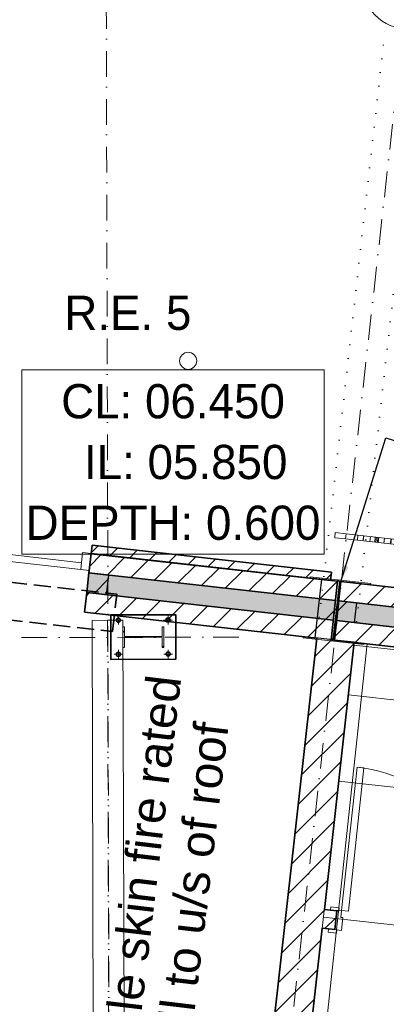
# Model space of a CAD drawing. Header units: millimetres. Extents: x -115474967 to 444143, y -74377 to 241828222.
# Tile 519 of 590: x 310830 to 312974, y 243816 to 249572. Entities that reach past the tile are written whole.
import ezdxf

# ---------------------------------------------------------------- set-up
doc = ezdxf.new("R2010")
doc.units = ezdxf.units.MM
doc.header["$MEASUREMENT"] = 0
for name, pattern in [('Dense Dotted', [80, 0, -80]), ('Dot & Dashed', [280, 150, -60, 0, -70]), ('Hidden Line', [140, 100, -40]), ('Hidden Line copy', [230, 150, -80])]:
    doc.linetypes.add(name, pattern=pattern)
for name, color, linetype, lineweight in [('0_Pen_No__1', 7, 'Continuous', 30), ('0_Pen_No__16', 9, 'Continuous', 20), ('A_BEAMS_Pen_No__3', 7, 'Continuous', 15), ('A_BEAMS_Pen_No__6', 7, 'Continuous', 5), ('A_COLUMNS_Pen_No__3', 7, 'Continuous', 15), ('A_FLOORS FINISH_Pen_No__128', 9, 'Continuous', 0), ('A_WALL LOAD_Pen_No__1', 7, 'Continuous', 30), ('A_WALL LOAD_Pen_No__2', 1, 'Continuous', 25), ('A_WALL LOAD_Pen_No__3', 7, 'Continuous', 15), ('A_WALL LOAD_Pen_No__6', 7, 'Continuous', 5), ('C-GRID _Pen_No__5', 7, 'Continuous', 5), ('C_TEXT GA_Pen_No__6', 7, 'Continuous', 5), ('SEWER LINE_Pen_No__10', 9, 'Continuous', 20), ('SEWER LINE_Pen_No__5', 7, 'Continuous', 5), ('SEWER LINE_Pen_No__6', 7, 'Continuous', 5)]:
    doc.layers.add(name, color=color, linetype=linetype, lineweight=lineweight)
for name, color, linetype, lineweight, true_color in [('0_Pen_No__7', 7, 'Continuous', 5, 0x3f3f3f), ('A_BEAMS_Pen_No__7', 7, 'Continuous', 5, 0x3f3f3f), ('A_COLUMNS_Pen_No__7', 7, 'Continuous', 5, 0x3f3f3f), ('A_FLOORS FINISH_Pen_No__168', 7, 'Continuous', 5, 0x996633), ('A_WALL LOAD_Pen_No__7', 7, 'Continuous', 5, 0x3f3f3f), ('SEWER LINE_Pen_No__7', 7, 'Continuous', 5, 0x3f3f3f)]:
    doc.layers.add(name, color=color, linetype=linetype, lineweight=lineweight, true_color=true_color)
doc.layers.add('A_BEAMS', color=7, linetype='Continuous')
doc.layers.add('A_COLUMNS', color=7, linetype='Continuous')
doc.styles.add('GENERATED_STYLE_1', font='GOTHIC.TTF')
doc.styles.add('GENERATED_STYLE_2', font='arial.ttf')
doc.dimstyles.new('GENERATED_STYLE__7', dxfattribs={"dimtxt": 200, "dimasz": 95, "dimexe": 0.18, "dimexo": 90000, "dimgap": 0.09, "dimtad": 1, "dimtih": 1, "dimtoh": 1, "dimdec": 0, "dimzin": 0, "dimdsep": 46, "dimtxsty": 'GENERATED_STYLE_1', "dimblk": 'ARROWHEAD_2', "dimblk1": 'ARROWHEAD_2', "dimblk2": 'ARROWHEAD_2', "dimcen": 0.09, "dimclrd": 7, "dimclre": 7, "dimclrt": 7, "dimadec": 0, "dimazin": 0, "dimtfac": 1, "dimtdec": 4, "dimtmove": 2, "dimatfit": 3, "dimfxl": 1, "dimtolj": 1, "dimtzin": 0, "dimarcsym": 0})
pattern_1 = [(45, (426418.63, 157469.93), (-63.63961, 63.63961), [])]
pattern_2 = [(45, (426418.63, 157469.93), (-76.89786, 76.89786), [])]
pattern_3 = [(45, (426418.63, 157469.93), (-127.27922, 127.27922), [])]
pattern_4 = [(45, (0, 0), (-159.099, 159.099), []), (45, (-53.03, 53.03), (-159.099, 159.099), [])]

# ---------------------------------------------------------------- blocks, each defined once
blk = doc.blocks.new('LASER CUT SCREEN[12]', base_point=(-110963.4, 88761.6))
at = {"layer": 'A_BEAMS_Pen_No__3', "color": 30, "linetype": 'Continuous', "lineweight": 15}
for p, q in [((-113746, 89073.4), (-113742.6, 89103.2)), ((-113678.8, 89096), (-113742.6, 89103.2)), ((-113682.2, 89066.2), (-113678.8, 89096)), ((-112774.3, 88994.7), (-113678.8, 89096)), ((-113682.2, 89066.2), (-113746, 89073.4)), ((-112777.6, 88964.8), (-113682.2, 89066.2)), ((-113613.7, 89058.5), (-113610.4, 89088.3)), ((-113580.5, 89054.8), (-113577.1, 89084.6)), ((-113579, 89054.6), (-113575.7, 89084.5)), ((-113540.8, 89050.4), (-113537.4, 89080.2)), ((-113540.7, 89050.4), (-113537.3, 89080.2)), ((-113512.2, 89047.2), (-113508.9, 89077)), ((-113504.7, 89046.3), (-113501.4, 89076.1)), ((-113496.4, 89045.4), (-113493, 89075.2)), ((-113494.3, 89045.2), (-113490.9, 89075)), ((-113491.2, 89044.8), (-113487.9, 89074.6)), ((-113457.9, 89041.1), (-113454.6, 89070.9)), ((-113420.6, 89036.9), (-113417.3, 89066.7)), ((-113419.1, 89036.7), (-113415.8, 89066.5)), ((-113416.9, 89036.5), (-113413.6, 89066.3)), ((-113390.6, 89033.5), (-113387.3, 89063.4)), ((-113383.8, 89032.8), (-113380.4, 89062.6)), ((-113382, 89032.6), (-113378.6, 89062.4)), ((-113381.3, 89032.5), (-113378, 89062.3)), ((-113374.3, 89031.7), (-113371, 89061.5)), ((-113352.3, 89029.2), (-113349, 89059.1)), ((-113350.8, 89029.1), (-113347.4, 89058.9)), ((-113347.7, 89028.7), (-113344.4, 89058.5)), ((-113336.4, 89027.5), (-113333.1, 89057.3)), ((-113333.2, 89027.1), (-113329.9, 89056.9)), ((-113293.8, 89022.7), (-113290.4, 89052.5)), ((-113277.6, 89020.9), (-113274.3, 89050.7)), ((-113267.6, 89019.8), (-113264.3, 89049.6)), ((-113250.8, 89017.9), (-113247.4, 89047.7)), ((-113240.2, 89016.7), (-113236.8, 89046.5)), ((-113237.8, 89016.4), (-113234.4, 89046.2)), ((-113229.5, 89015.5), (-113226.2, 89045.3)), ((-113204, 89012.6), (-113200.6, 89042.4)), ((-113200.8, 89012.3), (-113197.5, 89042.1)), ((-113174.4, 89009.3), (-113171.1, 89039.1)), ((-113164.3, 89008.2), (-113161, 89038)), ((-113159.3, 89007.6), (-113156, 89037.4)), ((-113152.5, 89006.8), (-113149.1, 89036.7)), ((-113125.3, 89003.8), (-113121.9, 89033.6)), ((-113123.5, 89003.6), (-113120.1, 89033.4)), ((-113079.8, 88998.7), (-113076.5, 89028.5)), ((-113079, 88998.6), (-113075.6, 89028.4)), ((-113070.7, 88997.7), (-113067.4, 89027.5)), ((-113059.4, 88996.4), (-113056, 89026.2)), ((-113058.8, 88996.4), (-113055.5, 89026.2)), ((-113046.9, 88995), (-113043.6, 89024.8)), ((-113045.4, 88994.9), (-113042.1, 89024.7)), ((-113008.4, 88990.7), (-113005.1, 89020.5)), ((-112990.9, 88988.7), (-112987.6, 89018.6)), ((-112983.6, 88987.9), (-112980.3, 89017.7)), ((-112979.9, 88987.5), (-112976.6, 89017.3)), ((-112965, 88985.8), (-112961.6, 89015.7)), ((-112961, 88985.4), (-112957.7, 89015.2)), ((-112941.1, 88983.2), (-112937.7, 89013)), ((-112933.3, 88982.3), (-112929.9, 89012.1)), ((-112923.2, 88981.2), (-112919.8, 89011)), ((-112914.1, 88980.1), (-112910.8, 89010)), ((-112909.9, 88979.7), (-112906.5, 89009.5)), ((-112907, 88979.3), (-112903.7, 89009.2)), ((-112886.4, 88977), (-112883.1, 89006.9)), ((-112879.3, 88976.2), (-112875.9, 89006.1)), ((-112865.5, 88974.7), (-112862.2, 89004.5)), ((-112856, 88973.6), (-112852.6, 89003.4)), ((-112837.1, 88971.5), (-112833.7, 89001.3)), ((-112823, 88969.9), (-112819.7, 88999.8)), ((-112816.2, 88969.2), (-112812.8, 88999)), ((-112810.5, 88968.5), (-112807.2, 88998.3)), ((-112808.2, 88968.3), (-112804.8, 88998.1)), ((-112785.8, 88965.8), (-112782.5, 88995.6)), ((-112580.8, 88973), (-112774.3, 88994.7)), ((-112760.3, 88962.9), (-112757, 88992.7)), ((-112758, 88962.7), (-112754.7, 88992.5)), ((-112742, 88960.9), (-112738.7, 88990.7)), ((-112735.4, 88960.1), (-112732.1, 88989.9)), ((-112716.1, 88958), (-112712.7, 88987.8)), ((-112704.1, 88956.6), (-112700.8, 88986.4)), ((-112695.2, 88955.6), (-112691.9, 88985.4)), ((-112664.4, 88952.2), (-112661.1, 88982)), ((-112646.5, 88950.2), (-112643.1, 88980)), ((-112645.5, 88950), (-112642.1, 88979.9)), ((-112584.1, 88943.2), (-112777.6, 88964.8)), ((-112619.7, 88947.2), (-112616.4, 88977)), ((-112610.3, 88946.1), (-112606.9, 88975.9)), ((-112607, 88945.7), (-112603.7, 88975.5)), ((-112605.9, 88945.6), (-112602.6, 88975.4)), ((-112605.4, 88945.5), (-112602, 88975.4)), ((-112584.3, 88943.2), (-112580.9, 88973)), ((-111605, 88833.5), (-112584.1, 88943.2)), ((-112582, 88942.9), (-112578.7, 88972.7)), ((-111601.7, 88863.3), (-112580.8, 88973)), ((-112548.4, 88939.2), (-112545, 88969)), ((-112537.1, 88937.9), (-112533.7, 88967.7)), ((-112534.6, 88937.6), (-112531.3, 88967.4)), ((-112507.2, 88934.5), (-112503.8, 88964.4)), ((-112504.7, 88934.3), (-112501.3, 88964.1)), ((-112483.5, 88931.9), (-112480.2, 88961.7)), ((-112479.1, 88931.4), (-112475.8, 88961.2)), ((-112474.7, 88930.9), (-112471.3, 88960.7)), ((-112468, 88930.2), (-112464.7, 88960)), ((-112467, 88930), (-112463.7, 88959.9)), ((-112455.4, 88928.7), (-112452.1, 88958.6)), ((-112443.2, 88927.4), (-112439.9, 88957.2)), ((-112427, 88925.6), (-112423.7, 88955.4)), ((-112426.5, 88925.5), (-112423.1, 88955.3)), ((-112419.4, 88924.7), (-112416, 88954.5)), ((-112418.4, 88924.6), (-112415, 88954.4)), ((-112376.7, 88919.9), (-112373.3, 88949.7)), ((-112375.7, 88919.8), (-112372.4, 88949.6)), ((-112332.1, 88914.9), (-112328.7, 88944.7)), ((-112326.3, 88914.3), (-112323, 88944.1)), ((-112325.7, 88914.2), (-112322.3, 88944)), ((-112314.1, 88912.9), (-112310.8, 88942.7)), ((-112312.3, 88912.7), (-112309, 88942.5)), ((-112271.5, 88908.1), (-112268.2, 88938)), ((-112262.1, 88907.1), (-112258.8, 88936.9)), ((-112250.9, 88905.8), (-112247.6, 88935.6)), ((-112241.2, 88904.7), (-112237.9, 88934.6)), ((-112226.7, 88903.1), (-112223.3, 88932.9)), ((-112215.9, 88901.9), (-112212.5, 88931.7)), ((-112200.1, 88900.1), (-112196.8, 88930)), ((-112199.4, 88900.1), (-112196, 88929.9)), ((-112199, 88900), (-112195.6, 88929.8)), ((-112182.9, 88898.2), (-112179.6, 88928)), ((-112175, 88897.3), (-112171.7, 88927.1)), ((-112169.3, 88896.7), (-112166, 88926.5)), ((-112146.4, 88894.1), (-112143, 88923.9)), ((-112144.6, 88893.9), (-112141.3, 88923.7)), ((-112139.3, 88893.3), (-112136, 88923.1)), ((-112137.9, 88893.2), (-112134.5, 88923)), ((-112136.9, 88893.1), (-112133.5, 88922.9)), ((-112134.4, 88892.8), (-112131, 88922.6)), ((-112124.2, 88891.6), (-112120.8, 88921.4)), ((-112100.3, 88889), (-112097, 88918.8)), ((-112066.7, 88885.2), (-112063.4, 88915)), ((-112059.8, 88884.4), (-112056.4, 88914.2)), ((-112032.2, 88881.3), (-112028.9, 88911.1)), ((-112030.2, 88881.1), (-112026.8, 88910.9)), ((-112021.9, 88880.2), (-112018.6, 88910)), ((-111980.9, 88875.6), (-111977.5, 88905.4)), ((-111961.3, 88873.4), (-111957.9, 88903.2)), ((-111943.8, 88871.4), (-111940.5, 88901.2)), ((-111942.8, 88871.3), (-111939.5, 88901.1)), ((-111942.7, 88871.3), (-111939.4, 88901.1)), ((-111942.6, 88871.3), (-111939.3, 88901.1)), ((-111919.4, 88868.7), (-111916, 88898.5)), ((-111916.2, 88868.3), (-111912.9, 88898.1)), ((-111909.7, 88867.6), (-111906.4, 88897.4)), ((-111908.8, 88867.5), (-111905.5, 88897.3)), ((-111904, 88867), (-111900.6, 88896.8)), ((-111900.6, 88866.6), (-111897.3, 88896.4)), ((-111897.7, 88866.3), (-111894.3, 88896.1)), ((-111885.7, 88864.9), (-111882.3, 88894.7)), ((-111866.4, 88862.7), (-111863.1, 88892.6)), ((-111863.3, 88862.4), (-111859.9, 88892.2)), ((-111838.6, 88859.6), (-111835.3, 88889.4)), ((-111817, 88857.2), (-111813.7, 88887)), ((-111789.3, 88854.1), (-111786, 88883.9)), ((-111778.5, 88852.9), (-111775.1, 88882.7)), ((-111748.7, 88849.6), (-111745.4, 88879.4)), ((-111746.7, 88849.3), (-111743.4, 88879.2)), ((-111746.2, 88849.3), (-111742.9, 88879.1)), ((-111724.7, 88846.9), (-111721.4, 88876.7)), ((-111716.6, 88846), (-111713.3, 88875.8)), ((-111700.1, 88844.1), (-111696.7, 88873.9)), ((-111692, 88843.2), (-111688.6, 88873)), ((-111645.2, 88838), (-111641.9, 88867.8)), ((-111631.9, 88836.5), (-111628.6, 88866.3)), ((-111631.4, 88836.4), (-111628, 88866.2)), ((-111618.6, 88835), (-111615.3, 88864.8)), ((-111615, 88834.6), (-111611.6, 88864.4)), ((-111612.8, 88834.3), (-111609.4, 88864.1)), ((-111612, 88834.2), (-111608.7, 88864.1)), ((-110963.4, 88761.6), (-111605, 88833.5)), ((-110960.1, 88791.4), (-111601.7, 88863.3)), ((-111587.7, 88831.5), (-111584.4, 88861.3)), ((-111587.3, 88831.5), (-111584, 88861.3)), ((-111581.8, 88830.9), (-111578.5, 88860.7)), ((-111579.4, 88830.6), (-111576.1, 88860.4)), ((-111567.2, 88829.2), (-111563.8, 88859)), ((-111551.9, 88827.5), (-111548.6, 88857.3)), ((-111548.7, 88827.2), (-111545.4, 88857)), ((-111538, 88825.9), (-111534.6, 88855.8)), ((-111509.5, 88822.8), (-111506.2, 88852.6)), ((-111499.6, 88821.6), (-111496.2, 88851.5)), ((-111496.7, 88821.3), (-111493.4, 88851.1)), ((-111493.9, 88821), (-111490.6, 88850.8)), ((-111490.3, 88820.6), (-111486.9, 88850.4)), ((-111489.8, 88820.5), (-111486.5, 88850.4)), ((-111470.4, 88818.4), (-111467.1, 88848.2)), ((-111458.4, 88817), (-111455.1, 88846.8)), ((-111457.9, 88817), (-111454.5, 88846.8)), ((-111453.1, 88816.4), (-111449.8, 88846.3)), ((-111406.6, 88811.2), (-111403.2, 88841)), ((-111401.4, 88810.6), (-111398, 88840.5)), ((-111398.6, 88810.3), (-111395.3, 88840.1)), ((-111384.8, 88808.8), (-111381.4, 88838.6)), ((-111384.5, 88808.7), (-111381.1, 88838.6)), ((-111379.7, 88808.2), (-111376.3, 88838)), ((-111371.8, 88807.3), (-111368.5, 88837.1)), ((-111356.2, 88805.6), (-111352.9, 88835.4)), ((-111333.2, 88803), (-111329.9, 88832.8)), ((-111315, 88801), (-111311.6, 88830.8)), ((-111314.8, 88800.9), (-111311.4, 88830.8)), ((-111310, 88800.4), (-111306.7, 88830.2)), ((-111305.3, 88799.9), (-111302, 88829.7)), ((-111298, 88799.1), (-111294.7, 88828.9)), ((-111291.6, 88798.3), (-111288.2, 88828.1)), ((-111279.7, 88797), (-111276.4, 88826.8)), ((-111277, 88796.7), (-111273.7, 88826.5)), ((-111265.8, 88795.5), (-111262.5, 88825.3)), ((-111252, 88793.9), (-111248.6, 88823.7)), ((-111245.1, 88793.1), (-111241.7, 88822.9)), ((-111241, 88792.7), (-111237.6, 88822.5)), ((-111229.2, 88791.3), (-111225.9, 88821.2)), ((-111208.5, 88789), (-111205.2, 88818.8)), ((-111208.2, 88789), (-111204.9, 88818.8)), ((-111199.6, 88788), (-111196.2, 88817.8)), ((-111199, 88788), (-111195.7, 88817.8)), ((-111194.5, 88787.5), (-111191.1, 88817.3)), ((-111176.7, 88785.5), (-111173.3, 88815.3)), ((-111153.3, 88782.8), (-111150, 88812.7)), ((-111135.3, 88780.8), (-111131.9, 88810.6)), ((-111132.4, 88780.5), (-111129.1, 88810.3)), ((-111114.3, 88778.5), (-111110.9, 88808.3)), ((-111113.9, 88778.4), (-111110.5, 88808.2)), ((-111104.1, 88777.3), (-111100.7, 88807.1)), ((-111095.9, 88776.4), (-111092.6, 88806.2)), ((-111085.1, 88775.2), (-111081.7, 88805)), ((-111083.5, 88775), (-111080.1, 88804.8)), ((-111073.6, 88773.9), (-111070.3, 88803.7)), ((-111071, 88773.6), (-111067.7, 88803.4)), ((-111037.7, 88769.9), (-111034.3, 88799.7)), ((-111027.2, 88768.7), (-111023.9, 88798.5)), ((-110963.4, 88761.6), (-110960.1, 88791.4))]:
    blk.add_line(p, q, dxfattribs=at)
blk = doc.blocks.new('IPE Column 20[54]', base_point=(-35540.6, 74648.4))
at = {"layer": 'A_COLUMNS_Pen_No__7', "linetype": 'Continuous', "lineweight": 5, "true_color": 0x3f3f3f}
h = blk.add_hatch(dxfattribs=at)
h.set_pattern_fill('STEEL', color=250, style=0, pattern_type=2)
h.set_pattern_definition(pattern_4)
h.paths.add_polyline_path([(-35420.4, 74588.8), (-35420.8, 74708.8), (-35430.6, 74708.8), (-35430.4, 74651.9), (-35650.8, 74651.2), (-35651, 74708.1), (-35660.8, 74708.1), (-35660.4, 74588.1), (-35650.6, 74588.1), (-35650.8, 74645), (-35430.4, 74645.7), (-35430.2, 74588.8)])
at = {"layer": 'A_COLUMNS_Pen_No__3', "color": 7, "linetype": 'Continuous', "lineweight": 15}
for p, q in [((-35651, 74708.1), (-35660.8, 74708.1)), ((-35660.8, 74708.1), (-35660.4, 74588.1)), ((-35650.8, 74651.2), (-35651, 74708.1)), ((-35420.8, 74708.8), (-35430.6, 74708.8)), ((-35430.6, 74708.8), (-35430.4, 74651.9)), ((-35420.4, 74588.8), (-35420.8, 74708.8)), ((-35430.4, 74651.9), (-35650.8, 74651.2)), ((-35650.8, 74645), (-35430.4, 74645.7)), ((-35650.6, 74588.1), (-35650.8, 74645)), ((-35430.4, 74645.7), (-35430.2, 74588.8)), ((-35660.4, 74588.1), (-35650.6, 74588.1)), ((-35430.2, 74588.8), (-35420.4, 74588.8))]:
    blk.add_line(p, q, dxfattribs=at)
blk = doc.blocks.new('HEA Beam 20[63]', base_point=(-115074.8, 88590.9))
at = {"layer": 'A_BEAMS_Pen_No__6', "color": 7, "linetype": 'Continuous', "lineweight": 5}
for p, q in [((-115074.8, 88590.9), (-115164.8, 88590.6)), ((-115164.8, 88590.6), (-115151.2, 83851.9)), ((-114984.8, 88591.1), (-115074.8, 88590.9)), ((-114971.2, 83852.4), (-114984.8, 88591.1))]:
    blk.add_line(p, q, dxfattribs=at)
at = {"layer": 'A_BEAMS_Pen_No__7', "color": 190, "linetype": 'Dot & Dashed', "lineweight": 5, "true_color": 0x9f07ff}
blk.add_line((-115074.8, 88590.9), (-115047.6, 79113.3), dxfattribs=at)
blk = doc.blocks.new('IPE Column 20[93]', base_point=(-15598.2, 76169))
at = {"layer": 'A_COLUMNS_Pen_No__7', "linetype": 'Continuous', "lineweight": 5, "true_color": 0x3f3f3f}
h = blk.add_hatch(dxfattribs=at)
h.set_pattern_fill('STEEL', color=250, style=0, pattern_type=2)
h.set_pattern_definition(pattern_4)
h.paths.add_polyline_path([(-15795.4, 76010.8), (-15441.7, 75970.4), (-15440.9, 75977.3), (-15614.3, 75997.2), (-15575.1, 76339.9), (-15401.7, 76320.1), (-15400.9, 76327.1), (-15754.6, 76367.5), (-15755.4, 76360.6), (-15582.1, 76340.7), (-15621.3, 75998), (-15794.6, 76017.8)])
at = {"layer": 'A_COLUMNS_Pen_No__3', "color": 7, "linetype": 'Continuous', "lineweight": 15}
for p, q in [((-15754.6, 76367.5), (-15755.4, 76360.6)), ((-15755.4, 76360.6), (-15582.1, 76340.7)), ((-15400.9, 76327.1), (-15754.6, 76367.5)), ((-15582.1, 76340.7), (-15621.3, 75998)), ((-15614.3, 75997.2), (-15575.1, 76339.9)), ((-15575.1, 76339.9), (-15401.7, 76320.1)), ((-15401.7, 76320.1), (-15400.9, 76327.1)), ((-15794.6, 76017.8), (-15795.4, 76010.8)), ((-15795.4, 76010.8), (-15441.7, 75970.4)), ((-15621.3, 75998), (-15794.6, 76017.8)), ((-15440.9, 75977.3), (-15614.3, 75997.2)), ((-15441.7, 75970.4), (-15440.9, 75977.3))]:
    blk.add_line(p, q, dxfattribs=at)
blk = doc.blocks.new('ARROWHEAD_2')
at = {"color": 0, "linetype": 'Continuous', "lineweight": 0}
for p, q in [((-0.378, -0.655), (0.378, 0.655)), ((0, 0), (-1, 0))]:
    blk.add_line(p, q, dxfattribs=at)

msp = doc.modelspace()

# ---------------------------------------------------------------- hatches: boundary and pattern name
at = {"layer": '0_Pen_No__7', "linetype": 'Continuous', "lineweight": 5, "true_color": 0x000000}
h = msp.add_hatch(dxfattribs=at)
h.set_pattern_fill('ANSI31', color=18, scale=870, style=0)
h.set_pattern_definition(pattern_2)
h.paths.add_polyline_path([(311235.05165, 246337.33234), (312676.98036, 246175.76376), (312689.78601, 246290.04858), (311247.8573, 246451.61715)])
h = msp.add_hatch(dxfattribs=at)
h.set_pattern_fill('ANSI31', color=18, scale=870, style=0)
h.set_pattern_definition(pattern_2)
h.paths.add_polyline_path([(312558.47577, 245957.60292), (312596.89271, 246300.45732), (312700.24927, 246288.87619), (312661.83233, 245946.02178)])
h = msp.add_hatch(dxfattribs=at)
h.set_pattern_fill('ANSI31', color=18, scale=870, style=0)
h.set_pattern_definition(pattern_2)
h.paths.add_polyline_path([(312709.21008, 246287.87223), (312696.40438, 246173.58743), (313180.29092, 246119.36781), (313193.09662, 246233.6525)])
h = msp.add_hatch(dxfattribs=at)
h.set_pattern_fill('ANSI31', color=18, scale=870, style=0)
h.set_pattern_definition(pattern_2)
h.paths.add_polyline_path([(311222.24601, 246223.04748), (311209.44037, 246108.76266), (312651.36908, 245947.1942), (312664.17472, 246061.47901)])
h = msp.add_hatch(dxfattribs=at)
h.set_pattern_fill('ANSI31', color=18, scale=870, style=0)
h.set_pattern_definition(pattern_2)
h.paths.add_polyline_path([(312683.59878, 246059.30264), (312670.79308, 245945.01783), (313154.67962, 245890.79821), (313167.48532, 246005.08302)])
h = msp.add_hatch(dxfattribs=at)
h.set_pattern_fill('ANSI31', color=18, scale=870, style=0)
h.set_pattern_definition(pattern_2)
h.paths.add_polyline_path([(312568.65618, 245956.4622), (312209.32992, 242749.63224), (312427.96171, 242725.13448), (312787.28798, 245931.96445)])
at = {"layer": 'A_FLOORS FINISH_Pen_No__128', "linetype": 'Continuous', "lineweight": 0}
h = msp.add_hatch(dxfattribs=at)
h.set_pattern_fill('PATTERN__TILES_ANGLED', color=9, style=0, pattern_type=2)
h.set_pattern_definition([(83.87, (314280, 244144.5), (-795.42, 85.43), []), (173.87, (314280, 244144.5), (85.43, 795.42), [])])
h.paths.add_polyline_path([(312428.06415, 242726.04864), (315773.3439, 242356.98843), (316131.92817, 245557.19645), (312787.28779, 245931.96443)])
at = {"layer": 'A_WALL LOAD_Pen_No__6', "linetype": 'Continuous', "lineweight": 5}
h = msp.add_hatch(dxfattribs=at)
h.set_pattern_fill('_WALL_EXTERNAL', style=0, pattern_type=2)
h.set_pattern_definition(pattern_3)
h.paths.add_polyline_path([(311222.246, 246223.04734), (311235.05165, 246337.33214), (311349.33645, 246324.52649), (311336.5308, 246210.2417)])
h = msp.add_hatch(dxfattribs=at)
h.set_pattern_fill('_WALL_EXTERNAL', style=0, pattern_type=2)
h.set_pattern_definition(pattern_3)
h.paths.add_polyline_path([(312683.59873, 246059.30258), (312696.40438, 246173.58743), (312799.76094, 246162.0063), (312786.95529, 246047.72145)])
at = {"layer": 'A_WALL LOAD_Pen_No__7', "linetype": 'Continuous', "lineweight": 5, "true_color": 0x9f07ff}
h = msp.add_hatch(dxfattribs=at)
h.set_pattern_fill('HATCH__BRICK', color=190, style=0, pattern_type=2)
h.set_pattern_definition(pattern_1)
h.paths.add_polyline_path([(311253.24159, 246499.53868), (311247.65887, 246449.85133), (312648.77667, 246292.42889), (312654.35928, 246342.11624)])
for points in [[(311222.24601, 246223.04746), (312664.17472, 246061.479), (312676.98037, 246175.76381), (311235.05165, 246337.33228)], [(312696.40443, 246173.58743), (312683.59873, 246059.30263), (313167.48527, 246005.08301), (313180.29097, 246119.36782)]]:
    msp.add_hatch(color=190, dxfattribs=at).paths.add_polyline_path(points)
h = msp.add_hatch(dxfattribs=at)
h.set_pattern_fill('HATCH__BRICK', color=190, style=0, pattern_type=2)
h.set_pattern_definition(pattern_1)
h.paths.add_polyline_path([(312612.2468, 244369.79842), (312599.99785, 244260.48185), (312672.42814, 244252.62709), (312684.28762, 244361.98594)])

# ---------------------------------------------------------------- linework, layer by layer
at = {"layer": '0_Pen_No__1', "color": 214, "linetype": 'Hidden Line', "lineweight": 35}
for p, q in [((307573.29874, 246641.97556), (311397.71431, 246213.52971)), ((307548.06327, 246423.42642), (311373.22131, 245994.89739)), ((311373.25667, 245995.21302), (311398.45572, 246213.44665))]:
    msp.add_line(p, q, dxfattribs=at)
at = {"layer": '0_Pen_No__1', "color": 214, "linetype": 'Continuous', "lineweight": 35, "flags": 128}
msp.add_lwpolyline([(311362.38372, 246091.7135), (311363.12901, 245831.71457), (311743.12745, 245832.80385), (311742.38215, 246092.80278)], close=True, dxfattribs=at)
at = {"layer": '0_Pen_No__1', "color": 214, "linetype": 'Continuous', "lineweight": 35}
for centre in [(311407.02968, 246061.35378), (311697.91097, 246062.18761), (311698.48148, 245863.16357), (311407.6002, 245862.32974)]:
    msp.add_circle(centre, 12, dxfattribs=at)
at = {"layer": '0_Pen_No__16', "color": 8, "linetype": 'Dense Dotted', "lineweight": 20}
for p, q in [((312582.32137, 246078.41805), (312969.09286, 249530.18465)), ((312800.95316, 246053.92029), (313187.72465, 249505.68689))]:
    msp.add_line(p, q, dxfattribs=at)
at = {"layer": '0_Pen_No__16', "color": 8, "linetype": 'Continuous', "lineweight": 20}
msp.add_line((312752.91047, 245625.16018), (314960.33582, 245377.81751), dxfattribs=at)
at = {"layer": 'A_FLOORS FINISH_Pen_No__168', "color": 25, "linetype": 'Continuous', "lineweight": 5, "true_color": 0x996633, "flags": 128}
msp.add_lwpolyline([(312428.06415, 242726.04864), (315773.3439, 242356.98843), (316131.92817, 245557.19645), (312787.28779, 245931.96443)], close=True, dxfattribs=at)
at = {"layer": 'A_WALL LOAD_Pen_No__1', "color": 214, "linetype": 'Continuous', "lineweight": 35}
for p, q in [((311247.85731, 246451.6171), (311236.72197, 246352.23902)), ((311247.85731, 246451.6171), (311236.72197, 246352.23902)), ((311247.85731, 246451.6171), (311236.72197, 246352.23902)), ((311253.24154, 246499.53867), (311247.65892, 246449.8513)), ((311253.24154, 246499.53867), (311247.65892, 246449.8513)), ((311235.05167, 246337.3323), (311222.24603, 246223.0475)), ((311235.05167, 246337.3323), (311222.24603, 246223.0475)), ((311236.72197, 246352.23902), (311235.05167, 246337.3323)), ((311236.72197, 246352.23902), (311235.05167, 246337.3323)), ((312676.98037, 246175.76383), (311235.05169, 246337.33233)), ((311222.24603, 246223.0475), (311209.44038, 246108.7627)), ((311222.24603, 246223.0475), (311209.44038, 246108.7627)), ((312664.17472, 246061.479), (311222.24604, 246223.0475)), ((313180.29088, 246119.36781), (312696.40438, 246173.58743)), ((313167.48534, 246005.08301), (312683.59873, 246059.30263)), ((312684.28763, 244361.98593), (312647.5033, 244365.97503)), ((312684.28763, 244361.98593), (312647.5033, 244365.97503)), ((312684.28763, 244361.98593), (312647.5033, 244365.97503)), ((312672.42815, 244252.62711), (312684.28763, 244361.98593)), ((312672.42815, 244252.62711), (312684.28763, 244361.98593)), ((312672.42815, 244252.62711), (312684.28763, 244361.98593)), ((312672.42815, 244252.62711), (312635.64382, 244256.6162)), ((312672.42815, 244252.62711), (312635.64382, 244256.6162)), ((312672.42815, 244252.62711), (312635.64382, 244256.6162))]:
    msp.add_line(p, q, dxfattribs=at)
for points in [[(312689.78601, 246290.0486), (311247.85733, 246451.6171)], [(312654.35928, 246342.11626), (311253.24156, 246499.53866)], [(311247.65894, 246449.8513), (312648.77666, 246292.42889)], [(312648.77666, 246292.42889), (312654.35928, 246342.11626)], [(312651.36908, 245947.1942), (312689.78601, 246290.0486)], [(312709.21003, 246287.87221), (312670.79308, 245945.01781)], [(313193.09663, 246233.65255), (312709.21003, 246287.87221)], [(311209.4404, 246108.7627), (312568.65618, 245956.4622)], [(312568.65618, 245956.4622), (312209.32992, 242749.63224)], [(312787.28798, 245931.96445), (312651.36908, 245947.1942)], [(312670.79308, 245945.01781), (313154.67968, 245890.79816)], [(312612.2468, 244369.79844), (312787.28798, 245931.96445)], [(312684.28761, 244361.98594), (312612.2468, 244369.79844)], [(312452.58088, 242944.84979), (312599.99785, 244260.48185)], [(312599.99785, 244260.48185), (312672.42815, 244252.62711)]]:
    msp.add_lwpolyline(points, dxfattribs=at)
at = {"layer": 'A_WALL LOAD_Pen_No__2', "color": 1, "linetype": 'Continuous', "lineweight": 25, "flags": 128}
for points in [[(311222.246, 246223.04734), (311235.05165, 246337.33214), (311349.33645, 246324.52649), (311336.5308, 246210.2417)], [(312558.47577, 245957.60292), (312596.89271, 246300.45732), (312700.24927, 246288.87619), (312661.83233, 245946.02178)], [(312683.59873, 246059.30258), (312696.40438, 246173.58743), (312799.76094, 246162.0063), (312786.95529, 246047.72145)]]:
    msp.add_lwpolyline(points, close=True, dxfattribs=at)
at = {"layer": 'A_WALL LOAD_Pen_No__3', "color": 30, "linetype": 'Continuous', "lineweight": 15}
for p, q in [((312647.5033, 244365.97503), (312649.55175, 244384.86428)), ((312649.55175, 244384.86428), (312699.26031, 244379.47361)), ((312699.26031, 244379.47361), (312697.21186, 244360.58436)), ((312697.21186, 244360.58436), (312647.5033, 244365.97503)), ((312633.59537, 244237.72695), (312635.64382, 244256.6162)), ((312683.30392, 244232.33628), (312633.59537, 244237.72695)), ((312635.64382, 244256.6162), (312685.35238, 244251.22553)), ((312685.35238, 244251.22553), (312683.30392, 244232.33628))]:
    msp.add_line(p, q, dxfattribs=at)
msp.add_arc((312712.66349, 244363.93801), 844, 353.81071561, 83.81071561, dxfattribs=at)
at = {"layer": 'A_WALL LOAD_Pen_No__6', "color": 7, "linetype": 'Continuous', "lineweight": 5}
for p, q in [((311191.48707, 246397.55792), (307812.63211, 246776.15955)), ((307808.17797, 246736.40831), (311187.03293, 246357.80669)), ((311198.16827, 246457.18477), (311187.03293, 246357.80669)), ((311247.85731, 246451.6171), (311198.16827, 246457.18477)), ((311236.72197, 246352.23902), (311247.85731, 246451.6171)), ((311187.03293, 246357.80669), (311191.48707, 246397.55792)), ((311187.03293, 246357.80669), (311236.72197, 246352.23902)), ((312803.65802, 245203.01846), (312712.66349, 244363.93801)), ((312752.43034, 244359.62548), (312843.42487, 245198.70592)), ((312843.42487, 245198.70592), (312803.65802, 245203.01846)), ((312672.42815, 244252.62711), (312684.8267, 244366.95679)), ((312684.8267, 244366.95679), (312712.66349, 244363.93801)), ((312712.66349, 244363.93801), (312708.35095, 244324.17117)), ((312708.35095, 244324.17117), (312720.28101, 244322.87741)), ((312720.28101, 244322.87741), (312712.195, 244248.31457)), ((312712.66349, 244363.93801), (312752.43034, 244359.62548)), ((312712.195, 244248.31457), (312672.42815, 244252.62711))]:
    msp.add_line(p, q, dxfattribs=at)
at = {"layer": 'C-GRID _Pen_No__5', "color": 4, "linetype": 'Dot & Dashed', "lineweight": 5}
for p, q in [((311335.02524, 250227.97206), (311398.80301, 226023.43273)), ((313073.69467, 249518.46399), (311010.81425, 231108.15724))]:
    msp.add_line(p, q, dxfattribs=at)
at = {"layer": 'C-GRID _Pen_No__5', "color": 4, "linetype": 'Continuous', "lineweight": 5}
msp.add_circle((313104.31665, 249791.75174), 275, dxfattribs=at)
at = {"layer": 'SEWER LINE_Pen_No__10', "color": 25, "linetype": 'Continuous', "lineweight": 20, "true_color": 0x996633}
msp.add_circle((311815.4825, 247577.39463), 50, dxfattribs=at)
at = {"layer": 'SEWER LINE_Pen_No__5', "color": 4, "linetype": 'Dot & Dashed', "lineweight": 5}
msp.add_line((312111.41151, 245962.60266), (306858.5514, 245950.12353), dxfattribs=at)
at = {"layer": 'SEWER LINE_Pen_No__6', "color": 7, "linetype": 'Continuous', "lineweight": 5, "flags": 128}
msp.add_lwpolyline([(310842.07874, 247524.50175), (312611.54425, 247524.50175), (312611.54425, 246448.02175), (310842.07874, 246448.02175)], close=True, dxfattribs=at)
at = {"layer": 'SEWER LINE_Pen_No__7', "color": 190, "linetype": 'Hidden Line copy', "lineweight": 5, "true_color": 0x9f07ff}
for p, q in [((311381.25807, 246061.27991), (311432.80116, 246061.48877)), ((311406.99021, 246087.12547), (311407.13027, 246035.58214)), ((311723.68258, 246062.26148), (311672.13914, 246062.17484)), ((311697.8027, 246087.95909), (311697.95813, 246036.41582)), ((311407.70847, 245836.55825), (311407.55303, 245888.10153)), ((311698.52096, 245837.39188), (311698.38089, 245888.9352)), ((311381.82858, 245862.25587), (311433.37203, 245862.3425)), ((311724.25309, 245863.23744), (311672.71, 245863.02858))]:
    msp.add_line(p, q, dxfattribs=at)

# ---------------------------------------------------------------- block references
at = {"layer": 'A_BEAMS', "color": 5, "linetype": 'Continuous', "lineweight": 5}
for name, p in [('LASER CUT SCREEN[12]', (315455.23705, 246231.49097)), ('HEA Beam 20[63]', (311343.85357, 246060.81316))]:
    msp.add_blockref(name, p, dxfattribs=at)
at = {"layer": 'A_COLUMNS', "color": 5, "linetype": 'Continuous', "lineweight": 5}
for name, p in [('IPE Column 20[93]', (312685.82504, 246117.03613)), ('IPE Column 20[54]', (311552.75558, 245962.25867))]:
    msp.add_blockref(name, p, dxfattribs=at)

# ---------------------------------------------------------------- texts
at = {"layer": 'C_TEXT GA_Pen_No__6', "color": 7, "linetype": 'Continuous', "lineweight": 5, "insert": (311676.9977, 244431.40434), "char_height": 200, "attachment_point": 5, "rotation": 83.204738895, "line_spacing_factor": 0.923713, "style": 'GENERATED_STYLE_2'}
msp.add_mtext('\\A1;{\\pqc;\\fArial|b0|i0|c0|p34;double skin fire rated \\P\\pqc;\\fArial|b0|i0|c0|p34;wall to u/s of roof}', dxfattribs=at)
at = {"layer": 'SEWER LINE_Pen_No__6', "color": 7, "linetype": 'Continuous', "lineweight": 5, "insert": (311462.70316, 247856.69495), "char_height": 200, "attachment_point": 5, "style": 'GENERATED_STYLE_1'}
msp.add_mtext('\\A1;{\\pqc;\\fCentury Gothic|b0|i0|c0|p34;R.E. 5}', dxfattribs=at)
at = {"layer": 'SEWER LINE_Pen_No__6', "color": 7, "linetype": 'Continuous', "lineweight": 5, "insert": (311726.81149, 246984.76057), "char_height": 200, "attachment_point": 5, "line_spacing_factor": 1.065341, "style": 'GENERATED_STYLE_1'}
msp.add_mtext('\\A1;{\\pqc;\\fCentury Gothic|b0|i0|c0|p34;CL: 06.450\\P\\pqc;\\fCentury Gothic|b0|i0|c0|p34;  IL: 05.850\\P\\pqc;\\fCentury Gothic|b0|i0|c0|p34;DEPTH: 0.600}', dxfattribs=at)

# ---------------------------------------------------------------- leaders
at = {"layer": 'C_TEXT GA_Pen_No__6', "color": 7, "linetype": 'Continuous', "lineweight": 5, "annotation_type": 0, "has_hookline": 1, "hookline_direction": 0, "text_width": 1961.93724, "horizontal_direction": (0.993781, -0.111353, 0)}
msp.add_leader([(312709.21003, 246287.87221), (312971.63854, 247127.25562), (314481.13133, 246652.67352)], dimstyle='GENERATED_STYLE__7', dxfattribs=at)

doc.saveas('drawing.dxf')
